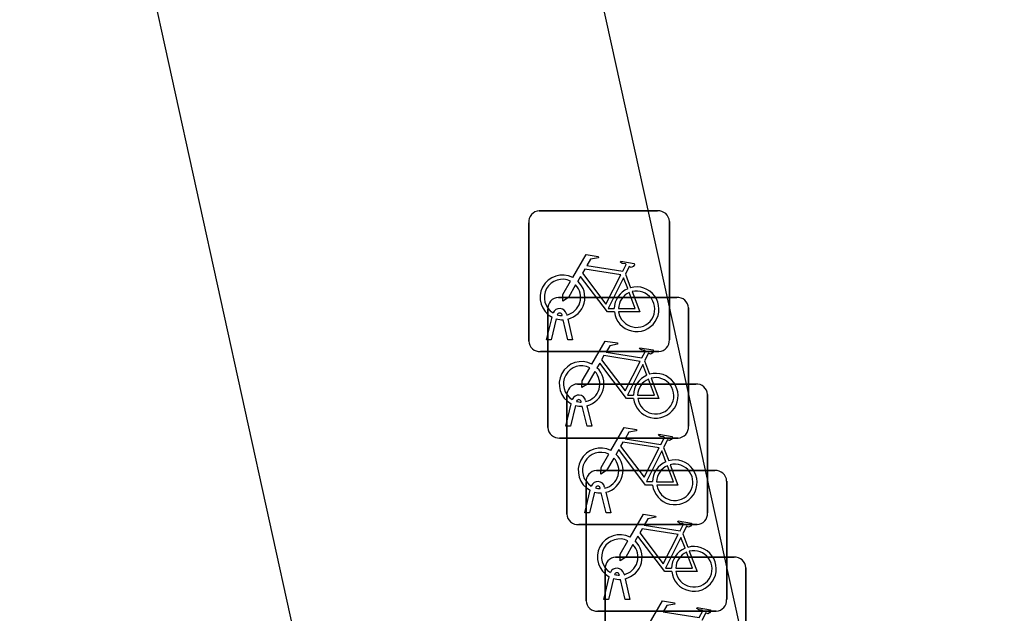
# Model space of a CAD drawing. Extents: x 160037 to 160839, y 385326 to 386441.
# Drawn here: x 160774.25 to 160781.24, y 385426.81 to 385431.02 of the extents above; entities that cross this region are included whole.
import ezdxf

# ---------------------------------------------------------------- set-up
doc = ezdxf.new("R2010")
doc.units = 0
for name, color, linetype in [('IMGEO_Fietsenrek', 7, 'Continuous'), ('IMGEO_Pand', 7, 'Continuous'), ('IMGEO_Rijbaan_lokaal_open', 7, 'Continuous')]:
    doc.layers.add(name, color=color, linetype=linetype)

msp = doc.modelspace()

# ---------------------------------------------------------------- linework, layer by layer
at = {"layer": 'IMGEO_Fietsenrek'}
for p, q in [((160777.9369, 385429.6655), (160778.7778, 385429.6655)), ((160778.7778, 385429.6655), (160777.9369, 385429.6655)), ((160778.8615, 385429.5911), (160778.8615, 385428.7502)), ((160778.8615, 385428.7502), (160778.8615, 385429.5911)), ((160777.8625, 385428.7409), (160777.8625, 385429.5818)), ((160777.8625, 385429.5818), (160777.8625, 385428.7409)), ((160778.5492, 385429.2152), (160778.5855, 385429.12)), ((160778.0729, 385429.0505), (160778.9138, 385429.0505)), ((160778.9138, 385429.0505), (160778.0729, 385429.0505)), ((160777.9985, 385428.1259), (160777.9985, 385428.9668)), ((160777.9985, 385428.9668), (160777.9985, 385428.1259)), ((160778.9975, 385428.9761), (160778.9975, 385428.1352)), ((160778.9975, 385428.1352), (160778.9975, 385428.9761)), ((160777.9895, 385428.7503), (160778.0278, 385428.9103)), ((160778.0582, 385428.8981), (160778.0229, 385428.7503)), ((160778.0999, 385428.9219), (160778.0989, 385428.9262)), ((160778.141, 385428.7503), (160778.1071, 385428.892)), ((160778.1306, 385428.9334), (160778.1324, 385428.9255)), ((160778.1394, 385428.8963), (160778.1744, 385428.7503)), ((160778.0229, 385428.7503), (160777.9895, 385428.7503)), ((160778.1744, 385428.7503), (160778.141, 385428.7503)), ((160778.7871, 385428.6665), (160777.9462, 385428.6665)), ((160777.9462, 385428.6665), (160778.7871, 385428.6665)), ((160778.6852, 385428.6002), (160778.7215, 385428.505)), ((160778.2079, 385428.4355), (160779.0488, 385428.4355)), ((160779.0488, 385428.4355), (160778.2079, 385428.4355)), ((160778.1335, 385427.5109), (160778.1335, 385428.3518)), ((160778.1335, 385428.3518), (160778.1335, 385427.5109)), ((160779.1325, 385428.3611), (160779.1325, 385427.5202)), ((160779.1325, 385427.5202), (160779.1325, 385428.3611)), ((160778.1255, 385428.1353), (160778.1638, 385428.2953)), ((160778.1942, 385428.2831), (160778.1589, 385428.1353)), ((160778.2359, 385428.3069), (160778.2349, 385428.3112)), ((160778.277, 385428.1353), (160778.2431, 385428.277)), ((160778.2666, 385428.3184), (160778.2684, 385428.3105)), ((160778.2754, 385428.2813), (160778.3104, 385428.1353)), ((160778.1589, 385428.1353), (160778.1255, 385428.1353)), ((160778.3104, 385428.1353), (160778.277, 385428.1353)), ((160778.9231, 385428.0515), (160778.0822, 385428.0515)), ((160778.0822, 385428.0515), (160778.9231, 385428.0515)), ((160778.8202, 385427.9852), (160778.8565, 385427.89)), ((160778.3439, 385427.8205), (160779.1848, 385427.8205)), ((160779.1848, 385427.8205), (160778.3439, 385427.8205)), ((160778.2695, 385426.8959), (160778.2695, 385427.7368)), ((160778.2695, 385427.7368), (160778.2695, 385426.8959)), ((160778.4016, 385427.7034), (160778.4034, 385427.6955)), ((160779.2685, 385427.7461), (160779.2685, 385426.9052)), ((160779.2685, 385426.9052), (160779.2685, 385427.7461)), ((160778.2605, 385427.5203), (160778.2988, 385427.6803)), ((160778.3292, 385427.6681), (160778.2939, 385427.5203)), ((160778.3709, 385427.6919), (160778.3699, 385427.6962)), ((160778.412, 385427.5203), (160778.3781, 385427.662)), ((160778.4104, 385427.6663), (160778.4454, 385427.5203)), ((160778.2939, 385427.5203), (160778.2605, 385427.5203)), ((160778.4454, 385427.5203), (160778.412, 385427.5203)), ((160779.0581, 385427.4365), (160778.2172, 385427.4365)), ((160778.2172, 385427.4365), (160779.0581, 385427.4365)), ((160778.9562, 385427.3702), (160778.9925, 385427.275)), ((160778.4799, 385427.2045), (160779.3208, 385427.2045)), ((160779.3208, 385427.2045), (160778.4799, 385427.2045)), ((160778.4055, 385426.2799), (160778.4055, 385427.1208)), ((160778.4055, 385427.1208), (160778.4055, 385426.2799)), ((160778.5069, 385427.0769), (160778.5059, 385427.0812)), ((160778.5376, 385427.0884), (160778.5394, 385427.0805)), ((160779.4045, 385427.1301), (160779.4045, 385426.2892)), ((160779.4045, 385426.2892), (160779.4045, 385427.1301)), ((160778.3965, 385426.9053), (160778.4348, 385427.0653)), ((160778.4652, 385427.0531), (160778.4299, 385426.9053)), ((160778.548, 385426.9053), (160778.5141, 385427.047)), ((160778.5464, 385427.0513), (160778.5814, 385426.9053)), ((160778.4299, 385426.9053), (160778.3965, 385426.9053)), ((160778.5814, 385426.9053), (160778.548, 385426.9053)), ((160779.1941, 385426.8215), (160778.3532, 385426.8215)), ((160778.3532, 385426.8215), (160779.1941, 385426.8215))]:
    msp.add_line(p, q, dxfattribs=at)
for points in [[(160778.1751, 385429.1922), (160778.2698, 385429.3557), (160778.356, 385429.3419), (160778.3577, 385429.3332), (160778.3016, 385429.3223), (160778.2754, 385429.277), (160778.5306, 385429.2362)], [(160778.5177, 385429.211), (160778.2609, 385429.252), (160778.2442, 385429.2232), (160778.4112, 385429.0029), (160778.5177, 385429.211)], [(160778.5306, 385429.2362), (160778.5556, 385429.285), (160778.5505, 385429.289), (160778.5273, 385429.2927), (160778.5146, 385429.3002), (160778.5136, 385429.3033), (160778.5158, 385429.3079), (160778.6106, 385429.2928), (160778.6129, 385429.2825), (160778.6035, 385429.2701), (160778.5911, 385429.2637), (160778.5766, 385429.2699), (160778.5492, 385429.2152)], [(160778.4708, 385428.9475), (160778.4211, 385428.9476), (160778.2304, 385429.1993), (160778.2114, 385429.1665)], [(160778.5657, 385429.113), (160778.5364, 385429.1898), (160778.427, 385428.9717), (160778.4697, 385428.9716)], [(160778.1958, 385429.1397), (160778.1442, 385429.0505), (160778.1043, 385429.0245), (160778.1055, 385429.072), (160778.16, 385429.1662)], [(160778.4997, 385428.9715), (160778.6196, 385428.9713), (160778.5764, 385429.0849)], [(160778.5962, 385429.0918), (160778.6512, 385428.9472), (160778.5011, 385428.9475)], [(160778.3111, 385428.5772), (160778.4058, 385428.7407), (160778.492, 385428.7269), (160778.4937, 385428.7182), (160778.4376, 385428.7073), (160778.4114, 385428.662), (160778.6666, 385428.6212)], [(160778.6666, 385428.6212), (160778.6916, 385428.67), (160778.6865, 385428.674), (160778.6633, 385428.6777), (160778.6506, 385428.6852), (160778.6496, 385428.6883), (160778.6518, 385428.6929), (160778.7466, 385428.6778), (160778.7489, 385428.6675), (160778.7395, 385428.6551), (160778.7271, 385428.6487), (160778.7126, 385428.6549), (160778.6852, 385428.6002)], [(160778.6537, 385428.596), (160778.3969, 385428.637), (160778.3802, 385428.6082), (160778.5472, 385428.3879), (160778.6537, 385428.596)], [(160778.3318, 385428.5247), (160778.2802, 385428.4355), (160778.2403, 385428.4095), (160778.2415, 385428.457), (160778.296, 385428.5512)], [(160778.6068, 385428.3325), (160778.5571, 385428.3326), (160778.3664, 385428.5843), (160778.3474, 385428.5515)], [(160778.7017, 385428.498), (160778.6724, 385428.5748), (160778.563, 385428.3567), (160778.6057, 385428.3566)], [(160778.6357, 385428.3565), (160778.7556, 385428.3563), (160778.7124, 385428.4699)], [(160778.7322, 385428.4768), (160778.7872, 385428.3322), (160778.6371, 385428.3325)], [(160778.4461, 385427.9622), (160778.5408, 385428.1257), (160778.627, 385428.1119), (160778.6287, 385428.1032), (160778.5726, 385428.0923), (160778.5464, 385428.047), (160778.8016, 385428.0062)], [(160778.8016, 385428.0062), (160778.8266, 385428.055), (160778.8215, 385428.059), (160778.7983, 385428.0627), (160778.7856, 385428.0702), (160778.7846, 385428.0733), (160778.7868, 385428.0779), (160778.8816, 385428.0628), (160778.8839, 385428.0525), (160778.8745, 385428.0401), (160778.8621, 385428.0337), (160778.8476, 385428.0399), (160778.8202, 385427.9852)], [(160778.7887, 385427.981), (160778.5319, 385428.022), (160778.5152, 385427.9932), (160778.6822, 385427.7729), (160778.7887, 385427.981)], [(160778.4668, 385427.9097), (160778.4152, 385427.8205), (160778.3753, 385427.7945), (160778.3765, 385427.842), (160778.431, 385427.9362)], [(160778.7418, 385427.7175), (160778.6921, 385427.7176), (160778.5014, 385427.9693), (160778.4824, 385427.9365)], [(160778.8367, 385427.883), (160778.8074, 385427.9598), (160778.698, 385427.7417), (160778.7407, 385427.7416)], [(160778.7707, 385427.7415), (160778.8906, 385427.7413), (160778.8474, 385427.8549)], [(160778.8672, 385427.8618), (160778.9222, 385427.7172), (160778.7721, 385427.7175)], [(160778.5821, 385427.3472), (160778.6768, 385427.5107), (160778.763, 385427.4969), (160778.7647, 385427.4882), (160778.7086, 385427.4773), (160778.6824, 385427.432), (160778.9376, 385427.3912)], [(160778.9376, 385427.3912), (160778.9626, 385427.44), (160778.9575, 385427.444), (160778.9343, 385427.4477), (160778.9216, 385427.4552), (160778.9206, 385427.4583), (160778.9228, 385427.4629), (160779.0176, 385427.4478), (160779.0199, 385427.4375), (160779.0105, 385427.4251), (160778.9981, 385427.4187), (160778.9836, 385427.4249), (160778.9562, 385427.3702)], [(160778.8778, 385427.1025), (160778.8281, 385427.1026), (160778.6374, 385427.3543), (160778.6184, 385427.3215)], [(160778.9247, 385427.366), (160778.6679, 385427.407), (160778.6512, 385427.3782), (160778.8182, 385427.1579), (160778.9247, 385427.366)], [(160778.6028, 385427.2947), (160778.5512, 385427.2055), (160778.5113, 385427.1795), (160778.5125, 385427.227), (160778.567, 385427.3212)], [(160778.9727, 385427.268), (160778.9434, 385427.3448), (160778.834, 385427.1267), (160778.8767, 385427.1266)], [(160778.9067, 385427.1265), (160779.0266, 385427.1263), (160778.9834, 385427.2399)], [(160779.0032, 385427.2468), (160779.0582, 385427.1022), (160778.9081, 385427.1025)], [(160778.7181, 385426.7312), (160778.8128, 385426.8947), (160778.899, 385426.8809), (160778.9007, 385426.8722), (160778.8446, 385426.8613), (160778.8184, 385426.816), (160779.0736, 385426.7752)], [(160779.0736, 385426.7752), (160779.0986, 385426.824), (160779.0935, 385426.828), (160779.0703, 385426.8317), (160779.0576, 385426.8392), (160779.0566, 385426.8423), (160779.0588, 385426.8469), (160779.1536, 385426.8318), (160779.1559, 385426.8215), (160779.1465, 385426.8091), (160779.1341, 385426.8027), (160779.1196, 385426.8089), (160779.0922, 385426.7542)]]:
    msp.add_lwpolyline(points, dxfattribs=at)
for centre, radius, start, end in [((160777.9402, 385429.5876), 0.0779, 92.4484, 184.28452), ((160777.9402, 385429.5876), 0.0779, 92.4484, 184.28452), ((160778.7836, 385429.5878), 0.0779, 2.4484, 94.28452), ((160778.7836, 385429.5878), 0.0779, 2.4484, 94.28452), ((160778.1021, 385429.0509), 0.159, 62.67661, 242.13685), ((160778.1021, 385429.0509), 0.129, 63.31916, 238.90302), ((160778.1021, 385429.0509), 0.129, 283.60429, 43.43025), ((160778.1021, 385429.0509), 0.159, 283.5766, 46.60424), ((160778.6287, 385428.9669), 0.159, 113.3408, 178.32165), ((160778.6287, 385428.9669), 0.159, 187.0065, 105.77075), ((160778.0762, 385428.9726), 0.0779, 92.4484, 184.28452), ((160778.0762, 385428.9726), 0.0779, 92.4484, 184.28452), ((160778.6287, 385428.9669), 0.129, 113.92302, 177.95563), ((160778.6287, 385428.9669), 0.129, 188.67146, 104.58832), ((160778.9196, 385428.9728), 0.0779, 2.4484, 94.28452), ((160778.9196, 385428.9728), 0.0779, 2.4484, 94.28452), ((160778.0819, 385428.9223), 0.0499, 12.8025, 158.69338), ((160778.1021, 385429.0509), 0.159, 253.99666, 271.78671), ((160778.0819, 385428.9223), 0.0174, 12.8025, 163.45023), ((160778.1021, 385429.0509), 0.129, 253.41502, 269.02044), ((160778.7838, 385428.7444), 0.0779, 272.4484, 4.28452), ((160778.7838, 385428.7444), 0.0779, 272.4484, 4.28452), ((160777.9404, 385428.7442), 0.0779, 182.4484, 274.28452), ((160777.9404, 385428.7442), 0.0779, 182.4484, 274.28452), ((160778.2381, 385428.4359), 0.159, 62.67661, 242.13685), ((160778.2381, 385428.4359), 0.129, 63.31916, 238.90302), ((160778.2381, 385428.4359), 0.159, 283.5766, 46.60424), ((160778.2381, 385428.4359), 0.129, 283.60429, 43.43025), ((160778.7647, 385428.3519), 0.159, 113.3408, 178.32165), ((160778.7647, 385428.3519), 0.159, 187.0065, 105.77075), ((160778.7647, 385428.3519), 0.129, 113.92302, 177.95563), ((160778.7647, 385428.3519), 0.129, 188.67146, 104.58832), ((160778.2112, 385428.3576), 0.0779, 92.4484, 184.28452), ((160778.2112, 385428.3576), 0.0779, 92.4484, 184.28452), ((160779.0546, 385428.3578), 0.0779, 2.4484, 94.28452), ((160779.0546, 385428.3578), 0.0779, 2.4484, 94.28452), ((160778.2179, 385428.3073), 0.0499, 12.8025, 158.69338), ((160778.2381, 385428.4359), 0.159, 253.99666, 271.78671), ((160778.2179, 385428.3073), 0.0174, 12.8025, 163.45023), ((160778.2381, 385428.4359), 0.129, 253.41502, 269.02044), ((160778.0764, 385428.1292), 0.0779, 182.4484, 274.28452), ((160778.0764, 385428.1292), 0.0779, 182.4484, 274.28452), ((160778.9198, 385428.1294), 0.0779, 272.4484, 4.28452), ((160778.9198, 385428.1294), 0.0779, 272.4484, 4.28452), ((160778.3731, 385427.8209), 0.159, 62.67661, 242.13685), ((160778.3731, 385427.8209), 0.129, 63.31916, 238.90302), ((160778.3731, 385427.8209), 0.129, 283.60429, 43.43025), ((160778.3731, 385427.8209), 0.159, 283.5766, 46.60424), ((160778.8997, 385427.7369), 0.159, 113.3408, 178.32165), ((160778.8997, 385427.7369), 0.159, 187.0065, 105.77075), ((160778.8997, 385427.7369), 0.129, 113.92302, 177.95563), ((160778.8997, 385427.7369), 0.129, 188.67146, 104.58832), ((160778.3472, 385427.7426), 0.0779, 92.4484, 184.28452), ((160778.3472, 385427.7426), 0.0779, 92.4484, 184.28452), ((160779.1906, 385427.7428), 0.0779, 2.4484, 94.28452), ((160779.1906, 385427.7428), 0.0779, 2.4484, 94.28452), ((160778.3529, 385427.6923), 0.0499, 12.8025, 158.69338), ((160778.3529, 385427.6923), 0.0174, 12.8025, 163.45023), ((160778.3731, 385427.8209), 0.159, 253.99666, 271.78671), ((160778.3731, 385427.8209), 0.129, 253.41502, 269.02044), ((160778.2114, 385427.5142), 0.0779, 182.4484, 274.28452), ((160778.2114, 385427.5142), 0.0779, 182.4484, 274.28452), ((160779.0548, 385427.5144), 0.0779, 272.4484, 4.28452), ((160779.0548, 385427.5144), 0.0779, 272.4484, 4.28452), ((160778.5091, 385427.2059), 0.159, 62.67661, 242.13685), ((160778.5091, 385427.2059), 0.129, 63.31916, 238.90302), ((160778.5091, 385427.2059), 0.129, 283.60429, 43.43025), ((160778.5091, 385427.2059), 0.159, 283.5766, 46.60424), ((160779.0357, 385427.1219), 0.159, 187.0065, 105.77075), ((160779.0357, 385427.1219), 0.159, 113.3408, 178.32165), ((160779.0357, 385427.1219), 0.129, 113.92302, 177.95563), ((160779.0357, 385427.1219), 0.129, 188.67146, 104.58832), ((160778.4832, 385427.1266), 0.0779, 92.4484, 184.28452), ((160778.4832, 385427.1266), 0.0779, 92.4484, 184.28452), ((160779.3266, 385427.1268), 0.0779, 2.4484, 94.28452), ((160779.3266, 385427.1268), 0.0779, 2.4484, 94.28452), ((160778.4889, 385427.0773), 0.0499, 12.8025, 158.69338), ((160778.4889, 385427.0773), 0.0174, 12.8025, 163.45023), ((160778.5091, 385427.2059), 0.129, 253.41502, 269.02044), ((160778.5091, 385427.2059), 0.159, 253.99666, 271.78671), ((160778.3474, 385426.8992), 0.0779, 182.4484, 274.28452), ((160778.3474, 385426.8992), 0.0779, 182.4484, 274.28452), ((160779.1908, 385426.8994), 0.0779, 272.4484, 4.28452), ((160779.1908, 385426.8994), 0.0779, 272.4484, 4.28452)]:
    msp.add_arc(centre, radius, start, end, dxfattribs=at)
at = {"layer": 'IMGEO_Pand'}
msp.add_lwpolyline([(160788.235, 385386.464), (160787.467, 385389.948), (160774.31, 385449.642)], dxfattribs=at)
at = {"layer": 'IMGEO_Rijbaan_lokaal_open'}
msp.add_lwpolyline([(160769.406, 385448.412), (160771.31, 385448.855), (160773.25, 385440.048), (160784.316, 385389.718)], dxfattribs=at)

doc.saveas('drawing.dxf')
